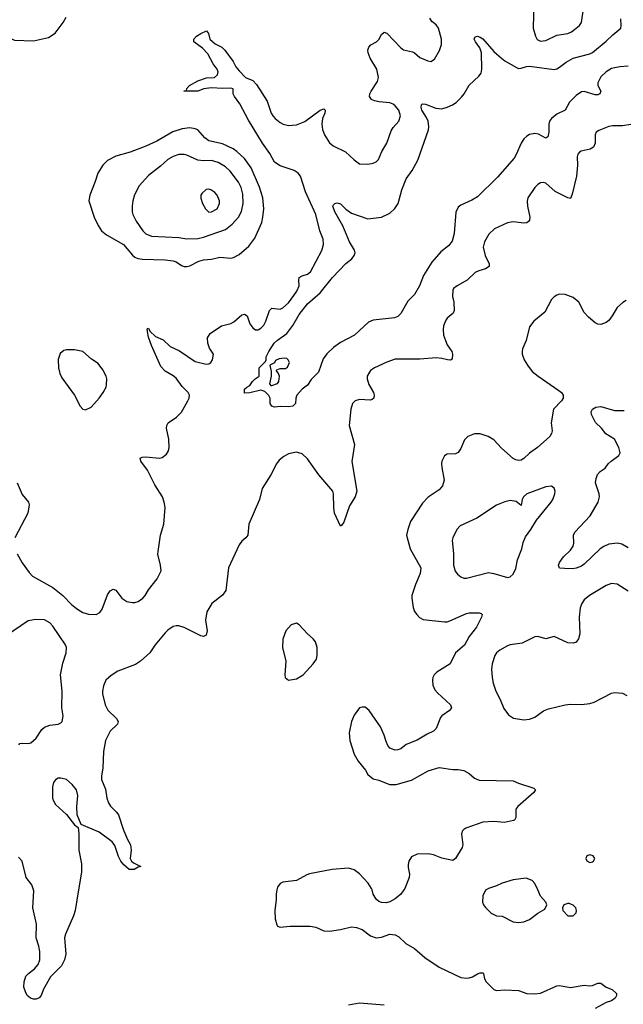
# Model space of a CAD drawing. Header units: inches. Extents: x 1834610 to 2027685, y 642842 to 774116.
# Tile 266 of 632: x 1880709 to 1885115, y 749165 to 756351. Entities that reach past the tile are written whole.
import ezdxf

# ---------------------------------------------------------------- set-up
doc = ezdxf.new("R2010")
doc.units = ezdxf.units.IN
doc.header["$MEASUREMENT"] = 0
doc.layers.add('B8784', color=7, linetype='Continuous')
doc.layers.add('B8785', color=7, linetype='Continuous')

msp = doc.modelspace()

# ---------------------------------------------------------------- linework, layer by layer
at = {"layer": 'B8784', "color": 5}
for points, elevation in [([(1881139, 750000), (1881114.4, 749850), (1881102.4, 749810), (1881042.9, 749677.1), (1881036.4, 749650), (1881046, 749530), (1881035.3, 749490), (1881013, 749447), (1880934.7, 749365.3), (1880883.5, 749276.5), (1880865.5, 749230), (1880850, 749212.3), (1880830, 749202.3), (1880810, 749202), (1880787, 749210), (1880764.2, 749230), (1880750, 749257.2), (1880739.1, 749290), (1880740.3, 749330), (1880754.5, 749370), (1880772.6, 749390), (1880816.5, 749423.5), (1880844.2, 749455.8), (1880856.3, 749490), (1880855.1, 749550), (1880849.6, 749590), (1880829.7, 749650), (1880832.5, 749750), (1880805.7, 749870), (1880812.7, 749992.7), (1880810.1, 750000)], 580), ([(1882586.3, 750000), (1882580.3, 749970), (1882582, 749930), (1882572.4, 749850), (1882574, 749790), (1882584.7, 749744.7), (1882590, 749736), (1882610, 749728), (1882684.4, 749735.6), (1882830, 749736.5), (1882870, 749727.7), (1882930, 749702.4), (1882970, 749699), (1883050, 749711.6), (1883131.7, 749731.7), (1883166.3, 749726.3), (1883210, 749710.4), (1883270, 749666), (1883310, 749650.4), (1883350, 749655.5), (1883410, 749676.4), (1883450, 749672.2), (1883477.4, 749657.4), (1883528.7, 749610), (1883590, 749571.3), (1883665.8, 749505.8), (1883770, 749436.9), (1883930, 749362), (1883970, 749355.3), (1883990, 749357.4), (1884015.2, 749364.8), (1884050, 749388), (1884070, 749395.5), (1884090, 749394), (1884094.8, 749390), (1884103, 749350), (1884114, 749330), (1884170, 749274), (1884190, 749264.9), (1884250, 749270.8), (1884350, 749266.7), (1884410, 749244.2), (1884470, 749240.5), (1884510, 749247.7), (1884630, 749299.1), (1884650, 749302), (1884730, 749288), (1884830, 749305.5), (1884870, 749300.5), (1884890, 749303), (1884930, 749320.7), (1884950, 749320.7), (1884990, 749291), (1885033.7, 749273.7), (1885064.7, 749244.7), (1885066, 749230), (1885056, 749210), (1885028.3, 749191.7), (1884990, 749178.4), (1884910, 749135.1)], 620), ([(1883512.2, 750000), (1883490.2, 749969.8), (1883450, 749936.2), (1883410, 749912), (1883386.3, 749906.3), (1883350, 749909.2), (1883330, 749916), (1883311.4, 749931.4), (1883290, 749969), (1883280.9, 750000)], 620), ([(1884114.6, 750000), (1884110, 749997.2), (1884090, 749958), (1884088.4, 749910), (1884095.5, 749890), (1884110, 749870.7), (1884150, 749830.8), (1884190, 749810.8), (1884230, 749807.7), (1884310, 749766.7), (1884350, 749762), (1884390, 749767), (1884430, 749783), (1884490, 749830.8), (1884541.2, 749858.8), (1884557.2, 749890), (1884549, 749910), (1884510, 749954), (1884490.4, 750000)], 640), ([(1883370, 749158.5), (1883190, 749174.2), (1883110, 749158.5)], 620)]:
    msp.add_lwpolyline(points, dxfattribs=dict(at, elevation=elevation))
at = {"layer": 'B8784', "color": 5, "elevation": 640}
msp.add_lwpolyline([(1884710, 749902), (1884682, 749890), (1884672, 749870), (1884674, 749850), (1884710, 749812), (1884750, 749812), (1884770, 749834), (1884774, 749850), (1884768, 749870), (1884750, 749888), (1884720.4, 749900.4)], close=True, dxfattribs=at)
at = {"layer": 'B8785', "color": 5}
for points, elevation in [([(1884462, 756482), (1884456.5, 756290), (1884473.4, 756230), (1884487.4, 756207.4), (1884510, 756194.9), (1884550, 756199), (1884630, 756238.5), (1884710, 756250.4), (1884736.6, 756263.4), (1884770.9, 756289.1), (1884796.2, 756310), (1884809.7, 756330.3), (1884823.6, 756430)], 580), ([(1880508.4, 756408.4), (1880570, 756307.7), (1880626.2, 756246.2), (1880650, 756211), (1880670, 756200.7), (1880810, 756197), (1880918, 756222), (1880968.2, 756251.8), (1881026, 756330), (1881049.2, 756370)], 620), ([(1880690, 752453.4), (1880726.8, 752386.8), (1880777.2, 752317.2), (1880803, 752290), (1880950, 752207.6), (1881023.6, 752150), (1881090, 752080.9), (1881130, 752047.9), (1881170, 752024.6), (1881210, 752012.2), (1881266, 752010), (1881294.8, 752025.2), (1881312, 752048), (1881350, 752154.8), (1881370, 752182.8), (1881390, 752194), (1881410, 752187.3), (1881454.9, 752130), (1881490, 752105.7), (1881530, 752097.4), (1881550, 752098.3), (1881574.5, 752105.5), (1881607.6, 752130), (1881625.1, 752150), (1881648.9, 752191.1), (1881713.3, 752270), (1881740.7, 752330), (1881737.6, 752370), (1881718.4, 752450), (1881719.5, 752470), (1881736.9, 752590), (1881760.5, 752670), (1881769.6, 752790), (1881764.2, 752830), (1881751.3, 752870), (1881695.5, 752955.5), (1881642.5, 753062.5), (1881593, 753130), (1881588.2, 753150), (1881601.8, 753158.2), (1881630, 753160.2), (1881730, 753150.3), (1881750, 753154.9), (1881780.8, 753179.2), (1881795, 753205), (1881800.9, 753230), (1881796.8, 753290), (1881781.5, 753370), (1881782.3, 753390), (1881793, 753410), (1881854.3, 753450), (1881890, 753487.2), (1881936.8, 753570), (1881945.3, 753590), (1881947.3, 753610), (1881938.5, 753630), (1881895, 753675), (1881850, 753734), (1881830, 753753.2), (1881770, 753785.5), (1881739.8, 753819.8), (1881670, 753973.6), (1881650, 754034), (1881639, 754090), (1881642, 754098), (1881650, 754098.8), (1881658.8, 754078.8), (1881699.6, 754039.6), (1881755.5, 754015.5), (1881806.4, 753966.4), (1881875.5, 753935.5), (1881990, 753855.8), (1882070, 753836.3), (1882090, 753838.8), (1882104, 753850), (1882116, 753870), (1882124, 753910), (1882094, 753954), (1882082, 753990), (1882080.5, 754030), (1882099.3, 754060.7), (1882182.8, 754117.2), (1882250, 754132.9), (1882273, 754147), (1882330, 754197), (1882350, 754201.3), (1882370.3, 754190), (1882390, 754130.8), (1882410, 754103), (1882430, 754088), (1882450, 754088), (1882470, 754100.5), (1882490, 754122), (1882506, 754150), (1882531.5, 754230), (1882550, 754245.7), (1882610, 754239.7), (1882630, 754247.3), (1882670, 754286), (1882710, 754337.8), (1882731.9, 754370), (1882747.8, 754410), (1882745.8, 754450), (1882749.8, 754470), (1882770, 754482.2), (1882810, 754494.2), (1882832, 754510), (1882913.6, 754666.4), (1882925.8, 754710), (1882923.5, 754750), (1882899.8, 754810), (1882869.9, 754930), (1882795.9, 755095.9), (1882758.5, 755210), (1882741.3, 755230), (1882713.6, 755250), (1882610, 755285.7), (1882570, 755312.3), (1882534.8, 755374.8), (1882482.1, 755450), (1882377.9, 755617.9), (1882316.5, 755736.5), (1882277.1, 755790), (1882268, 755810), (1882266, 755846), (1882250.8, 755850.8), (1882191.4, 755848.6), (1882106, 755854), (1882053.2, 755846.8), (1882010, 755829.9), (1881908, 755830), (1881926, 755834), (1881928, 755850), (1881948.7, 755870), (1882010, 755904.9), (1882073.6, 755926.4), (1882130, 755930.4), (1882153, 755950), (1882157.4, 755970), (1882149.7, 755990), (1882121.7, 756030), (1882082.4, 756102.4), (1882042.9, 756142.9), (1881981.2, 756190), (1881979, 756210), (1881999, 756230), (1882030, 756250.7), (1882071.3, 756270), (1882086, 756250), (1882096.3, 756210), (1882134.7, 756174.7), (1882184.9, 756150), (1882206.4, 756130), (1882266.8, 756046.8), (1882286.8, 756006.8), (1882310, 755976.9), (1882356.3, 755930), (1882410, 755906.5), (1882438.6, 755878.6), (1882515.8, 755755.8), (1882545.4, 755670), (1882556.9, 755650), (1882574, 755630), (1882610, 755601.2), (1882631.2, 755588.8), (1882670, 755578.6), (1882730, 755584.9), (1882790, 755609.1), (1882902.9, 755690), (1882930, 755700.5), (1882938.4, 755690), (1882935.6, 755670), (1882919, 755630), (1882915.6, 755590), (1882918.3, 755550), (1882933.1, 755510), (1882970, 755452.7), (1882996.3, 755430), (1883087.8, 755387.8), (1883150, 755328.5), (1883190, 755300.4), (1883250, 755296.4), (1883290, 755304.4), (1883310, 755314.9), (1883328.3, 755331.7), (1883351.5, 755390), (1883388.3, 755450), (1883419.5, 755540.5), (1883434.9, 755565.1), (1883477, 755610), (1883487.6, 755650), (1883475.8, 755690), (1883450, 755723.6), (1883435, 755735), (1883410, 755743.5), (1883331.9, 755751.9), (1883299.8, 755759.7), (1883278, 755770), (1883261.6, 755790), (1883264.7, 755810), (1883274.3, 755830), (1883320.6, 755899.4), (1883328.4, 755930), (1883314.8, 755990), (1883267.7, 756070), (1883253.7, 756110), (1883251.3, 756130), (1883257.6, 756150), (1883271.3, 756168.7), (1883314.5, 756190), (1883330, 756207.7), (1883350, 756244), (1883370, 756259.3), (1883390, 756252.2), (1883490, 756144.9), (1883510, 756130.4), (1883576.5, 756116.5), (1883590.8, 756110), (1883630, 756075.5), (1883689, 756051), (1883710, 756046.8), (1883737, 756063), (1883772.4, 756127.6), (1883787.6, 756170), (1883787.6, 756210), (1883765.1, 756290), (1883750, 756312.8), (1883718.5, 756338.5), (1883703.6, 756363.6)], 580), ([(1885150, 756011.2), (1885090, 756007.4), (1885030, 755995), (1884990, 755971.9), (1884950, 755933.8), (1884929.3, 755890), (1884930.2, 755870), (1884950.4, 755830), (1884942.8, 755810), (1884930, 755803.6), (1884910, 755803), (1884830, 755828.4), (1884810, 755824.7), (1884770, 755798.4), (1884723, 755750), (1884690, 755691), (1884630, 755662.1), (1884590.2, 755630), (1884577.1, 755610), (1884572, 755590), (1884571.8, 755530), (1884563.6, 755496.4), (1884550, 755486.6), (1884495.8, 755515.8), (1884470, 755521.4), (1884430, 755514.2), (1884410, 755501.1), (1884390, 755481.4), (1884369.6, 755450.4), (1884333.7, 755366.3), (1884318.6, 755341.4), (1884197.1, 755202.9), (1884050, 755059.5), (1884010, 755034), (1883930, 754997.6), (1883910, 754982), (1883892.5, 754947.5), (1883881.2, 754790), (1883865.1, 754734.9), (1883839.1, 754700.9), (1883782.3, 754657.7), (1883718.4, 754581.6), (1883656.6, 754483.4), (1883627.9, 754410), (1883590, 754346), (1883542.6, 754297.4), (1883491.9, 754208.1), (1883470, 754185.2), (1883445.8, 754174.2), (1883290, 754158.5), (1883255.2, 754144.8), (1883153.4, 754050), (1883050, 753996), (1883000.2, 753959.7), (1882950, 753912.3), (1882923.8, 753876.2), (1882890, 753779.3), (1882835.5, 753724.5), (1882810, 753684), (1882770, 753654), (1882731.3, 753610), (1882724.7, 753590), (1882721, 753550), (1882702, 753530), (1882670, 753525.1), (1882612.7, 753527.3), (1882570, 753522.7), (1882549.5, 753529.5), (1882538, 753550), (1882538, 753590), (1882528.4, 753608.4), (1882498, 753638), (1882470, 753648), (1882390, 753628), (1882350, 753626), (1882350, 753654), (1882366, 753670), (1882390, 753682), (1882409, 753711), (1882428.9, 753731.1), (1882458, 753750), (1882458, 753810), (1882503.1, 753856.9), (1882508.7, 753870), (1882509, 753890), (1882526.6, 753930), (1882566.9, 753990), (1882590, 754013.1), (1882659.3, 754060.7), (1882701.5, 754118.5), (1882750, 754200.3), (1882810, 754276.9), (1882901.6, 754358.4), (1882991.5, 754470), (1883090, 754571.7), (1883133.2, 754606.8), (1883151.2, 754630), (1883157.7, 754650), (1883154, 754670), (1883116.4, 754730), (1883067.3, 754847.2), (1883009.6, 754950), (1882994, 754990), (1883000.2, 754999.8), (1883009.3, 755010.7), (1883025.6, 755014.4), (1883050, 755006.8), (1883088.5, 754968.5), (1883130, 754938.8), (1883250, 754897.3), (1883350, 754910.5), (1883410, 754940.4), (1883447.6, 754972.4), (1883471.2, 755010), (1883497.3, 755110), (1883529.8, 755190), (1883574.8, 755250), (1883615, 755325), (1883693.7, 755546.3), (1883696.6, 755570), (1883691, 755611), (1883678.6, 755638.6), (1883645.3, 755690), (1883639.1, 755710), (1883642, 755730), (1883650, 755736.4), (1883670, 755735.3), (1883746.2, 755706.2), (1883790, 755700.2), (1883830, 755711.8), (1883868.2, 755730), (1883894.1, 755745.9), (1883934.7, 755785.3), (1883954, 755810), (1883990, 755873.4), (1884061.4, 755938.6), (1884077.9, 755962.1), (1884081.7, 755990), (1884080.3, 756110), (1884066.9, 756146.9), (1884035.1, 756190), (1884025.6, 756210), (1884032.7, 756227.3), (1884050, 756230.4), (1884070, 756224.4), (1884090, 756211.7), (1884170, 756120.4), (1884225.5, 756070), (1884250.4, 756050), (1884330, 756004.4), (1884350, 755996.1), (1884370, 755997.2), (1884409.3, 756010.7), (1884430, 756012.6), (1884610, 755988.1), (1884630, 755992.6), (1884650, 756004.2), (1884699.1, 756040.9), (1884749.2, 756070.8), (1884870, 756102.4), (1884890, 756112.3), (1884990, 756193.7), (1885038, 756242), (1885096.3, 756290), (1885100.5, 756310), (1885096.9, 756356.9)], 560), ([(1885170, 755587.2), (1885110, 755575.6), (1885035.8, 755575.8), (1885010, 755571), (1884936.2, 755543.8), (1884916.3, 755530), (1884908.5, 755510), (1884908.7, 755450), (1884898, 755422), (1884872.8, 755407.2), (1884807.6, 755392.4), (1884794.7, 755385.3), (1884782.4, 755370), (1884778, 755350), (1884781.1, 755290), (1884773.6, 755210), (1884741.9, 755078.1), (1884730, 755046), (1884710, 755051), (1884616.5, 755096.5), (1884550, 755157.6), (1884530, 755163.6), (1884510, 755160.7), (1884490, 755149.5), (1884470, 755127), (1884418.9, 755050), (1884414, 755026), (1884415.8, 754990), (1884433.6, 754910), (1884431.1, 754888.9), (1884422.5, 754877.5), (1884410, 754868), (1884390, 754865.4), (1884310, 754876.9), (1884270, 754868.2), (1884175.8, 754824.2), (1884134.4, 754785.6), (1884100.9, 754730), (1884092.3, 754690), (1884107.3, 754630), (1884136.9, 754570), (1884135.8, 754550), (1884110, 754532.8), (1884060.4, 754519.6), (1884033.1, 754506.9), (1883975.5, 754450), (1883902.8, 754410), (1883874.8, 754390), (1883870, 754378), (1883867.7, 754330), (1883878, 754290), (1883880.5, 754230), (1883873, 754210), (1883830, 754174), (1883820.7, 754159.3), (1883803.4, 754116.6), (1883799.3, 754090), (1883803.2, 754050), (1883816, 754010), (1883830, 753979.5), (1883862.2, 753930), (1883868.1, 753910), (1883866.7, 753873.3), (1883852.6, 753867.4), (1883831.8, 753868.2), (1883790, 753878.8), (1883750, 753882.7), (1883630, 753874.2), (1883450, 753872.6), (1883390, 753851.2), (1883298.8, 753810), (1883270.7, 753790), (1883261.7, 753778.3), (1883246, 753750), (1883244.4, 753730), (1883257.6, 753690), (1883290.4, 753630), (1883295.5, 753610), (1883293.4, 753590), (1883281.6, 753578.4), (1883266.7, 753573.3), (1883190, 753578.5), (1883157.3, 753570), (1883138.7, 753550), (1883125.2, 753510), (1883113.8, 753390), (1883152.3, 753250), (1883132.8, 753127.2), (1883168.9, 752910), (1883156.9, 752870), (1883116.4, 752803.6), (1883076, 752684), (1883059.1, 752660.9), (1883050, 752654), (1883007.1, 752750), (1883001.3, 752790), (1882998.5, 752890), (1882993.6, 752910), (1882891.6, 753030), (1882810, 753145.1), (1882770, 753182), (1882730, 753195.1), (1882670, 753181.6), (1882636.1, 753163.9), (1882603.9, 753136.1), (1882582.4, 753110), (1882543.1, 753030), (1882479, 752930), (1882460.2, 752850), (1882382, 752670), (1882375.2, 752590), (1882359.5, 752570), (1882330, 752545.3), (1882310, 752518), (1882234, 752350), (1882213.5, 752186.5), (1882188.3, 752151.8), (1882112.3, 752090), (1882074.2, 752030), (1882064.3, 751970), (1882078.2, 751890), (1882070, 751859.5), (1882050, 751849.7), (1882030, 751854), (1881910, 751916.4), (1881870, 751927.6), (1881850, 751928.6), (1881830, 751923.5), (1881790, 751895.6), (1881770, 751875.3), (1881698, 751790), (1881658.5, 751730), (1881591.1, 751668.9), (1881553.9, 751646.1), (1881424.6, 751595.4), (1881375.4, 751564.6), (1881338.5, 751530), (1881320.2, 751490), (1881314, 751450), (1881314.3, 751430), (1881333.1, 751350), (1881351.3, 751311.3), (1881416.3, 751250), (1881427.3, 751230), (1881422, 751210), (1881370, 751158), (1881334.2, 751090), (1881320.6, 751010), (1881316.5, 750890), (1881304.9, 750830), (1881306.4, 750806.4), (1881336.3, 750736.3), (1881345.8, 750670), (1881356.4, 750636.4), (1881371.9, 750611.9), (1881414, 750570), (1881430, 750547.3), (1881463.1, 750443.1), (1881492.9, 750372.9), (1881517.1, 750330), (1881522, 750290), (1881514.8, 750230), (1881526, 750210), (1881538.5, 750198.5), (1881592, 750170), (1881574, 750166), (1881544.7, 750150), (1881507.8, 750150), (1881470, 750182.6), (1881448, 750210), (1881430, 750242.9), (1881403.8, 750323.8), (1881383.5, 750350), (1881290, 750421.8), (1881158, 750478), (1881127.6, 750547.6), (1881125.4, 750610), (1881133.8, 750690), (1881123.1, 750730), (1881092.3, 750770), (1881050, 750805.1), (1881010, 750816.2), (1880990, 750814.6), (1880970, 750804.7), (1880955, 750785), (1880947.4, 750752.6), (1880949.2, 750670), (1880955.2, 750650), (1880970, 750623.1), (1881051.5, 750551.5), (1881110, 750476), (1881134.8, 750454.8), (1881139.3, 750410), (1881139.5, 750290), (1881160.3, 750190), (1881160.3, 750130), (1881139, 750000)], 580), ([(1885137.2, 754302.8), (1885111.5, 754288.5), (1885070, 754251.6), (1885034.6, 754190), (1885010, 754156.9), (1884990, 754141.3), (1884950, 754127.6), (1884930, 754129.5), (1884910, 754139.5), (1884860.8, 754180.8), (1884830, 754213.2), (1884789.3, 754290), (1884750, 754324.5), (1884690, 754345.1), (1884650, 754347), (1884630, 754340.7), (1884610, 754329.5), (1884590, 754309.4), (1884542.8, 754217.2), (1884463, 754150), (1884430.5, 754110), (1884406.7, 754010), (1884379.5, 753950), (1884375.8, 753930), (1884375.8, 753910), (1884391.8, 753870), (1884415.3, 753830), (1884450, 753784.4), (1884492.4, 753750), (1884645.1, 753645.1), (1884664.4, 753630), (1884676.4, 753610), (1884675.5, 753590), (1884663.8, 753570), (1884605.3, 753510), (1884588.8, 753410), (1884595.6, 753350), (1884591.6, 753330), (1884579.5, 753310), (1884488.8, 753230), (1884430, 753186.6), (1884390, 753147.7), (1884370, 753137.6), (1884350, 753134.2), (1884330, 753138), (1884310, 753149.7), (1884225.1, 753225.1), (1884170, 753285.1), (1884129.3, 753310), (1884070, 753329.7), (1884030, 753328), (1883980.7, 753310), (1883954.7, 753285.3), (1883930, 753221.2), (1883910, 753192), (1883890, 753182.9), (1883830, 753179.5), (1883810, 753169.3), (1883790.4, 753130), (1883788.8, 753111.2), (1883790, 753082), (1883806.5, 752990), (1883796, 752950), (1883770, 752919.7), (1883690, 752866.9), (1883650, 752822.6), (1883562.6, 752690), (1883541.5, 752630), (1883531.8, 752590), (1883560.3, 752490), (1883636.2, 752350), (1883631.1, 752310), (1883598.2, 752230), (1883572.6, 752150), (1883570.2, 752130), (1883581.4, 752061.4), (1883591.4, 752031.4), (1883606.7, 752010), (1883627.7, 751987.7), (1883654, 751974), (1883810, 751956), (1883830, 751956.9), (1883850, 751964.4), (1883970, 752018.3), (1883990, 752023.1), (1884062, 752022), (1884077.3, 752017.3), (1884084, 752010), (1884080.4, 751990), (1884042.7, 751917.3), (1883990.2, 751849.8), (1883954.7, 751785.3), (1883890.2, 751729.8), (1883851.5, 751650), (1883754.4, 751590), (1883734.4, 751570), (1883725.3, 751550), (1883722, 751530), (1883725.1, 751494.9), (1883740.4, 751460.4), (1883758, 751438), (1883853.4, 751350), (1883860.5, 751330), (1883846, 751310), (1883790, 751271.2), (1883780.4, 751259.6), (1883750, 751179), (1883730, 751159.3), (1883682.8, 751137.2), (1883610, 751092.7), (1883530, 751062), (1883490, 751028.7), (1883470, 751022), (1883450, 751019), (1883410, 751035.3), (1883395.1, 751055.1), (1883382.9, 751082.9), (1883369.5, 751130), (1883342, 751190), (1883259, 751310), (1883230, 751333.2), (1883210, 751334), (1883190, 751328.7), (1883150, 751275.3), (1883130.6, 751229.4), (1883113.7, 751146.3), (1883118, 751090), (1883150, 750991), (1883179.9, 750939.9), (1883233.7, 750873.7), (1883250, 750842), (1883290, 750811), (1883330, 750800.7), (1883408.7, 750768.7), (1883458, 750770), (1883570, 750801.6), (1883689.7, 750870.3), (1883770, 750892.4), (1883870, 750879.3), (1883910, 750879.3), (1883950, 750870.5), (1883991, 750850), (1884030, 750816), (1884062, 750802), (1884310, 750797.3), (1884350, 750779.1), (1884462, 750742), (1884474.8, 750730), (1884461, 750710), (1884344.9, 750610), (1884330.6, 750590), (1884330.5, 750529.5), (1884321, 750510), (1884314.4, 750505.6), (1884248.3, 750491.7), (1884170, 750500.4), (1884090, 750493.5), (1883964.7, 750450), (1883950, 750441.2), (1883938.8, 750430), (1883933.4, 750406.6), (1883943.8, 750330), (1883939.3, 750310), (1883890, 750229.4), (1883870, 750214.5), (1883790, 750233), (1883730, 750255.8), (1883690, 750264.2), (1883610, 750260.9), (1883570, 750241.2), (1883550.6, 750210), (1883544.9, 750184.9), (1883544.5, 750164.5), (1883554.6, 750114.6), (1883552.7, 750090), (1883519.5, 750010), (1883512.2, 750000)], 620), ([(1885150, 752496.9), (1885104, 752524), (1885071.7, 752531.7), (1885010, 752524.6), (1884972.4, 752507.6), (1884946.7, 752490), (1884830, 752376.4), (1884810, 752362.3), (1884772, 752348), (1884744.6, 752344.6), (1884684.7, 752344.7), (1884650, 752349.5), (1884641.2, 752370), (1884649.4, 752390), (1884678.4, 752430), (1884730, 752480.4), (1884748.4, 752510), (1884753.1, 752530), (1884752.4, 752590), (1884760.5, 752610), (1884873.5, 752730), (1884931.2, 752830), (1884941.3, 752870), (1884938.9, 752890), (1884911.7, 752970), (1884916.6, 753003.4), (1884927.7, 753032.3), (1884947.1, 753052.9), (1884981.7, 753078.3), (1885004.5, 753110), (1885027, 753130), (1885082.9, 753170), (1885091.6, 753190), (1885083.6, 753230), (1885049.7, 753289.7), (1884988.7, 753328.7), (1884956.3, 753370), (1884911.9, 753411.9), (1884883, 753470), (1884881.6, 753490), (1884891.2, 753508.8), (1884915.6, 753524.4), (1884950, 753527.6), (1885050, 753498.2), (1885120.9, 753499.1)], 620), ([(1880690, 752970.5), (1880725.8, 752885.8), (1880772.3, 752830), (1880777.1, 752810), (1880767.8, 752750), (1880672.2, 752570)], 580), ([(1885150, 752179.7), (1885070, 752231.6), (1885030, 752236.2), (1884990, 752221.3), (1884867.7, 752150), (1884830, 752118), (1884812.4, 752090), (1884800.5, 752059.5), (1884791.7, 751990), (1884798.4, 751870), (1884788.4, 751831.6), (1884770, 751809.4), (1884750, 751800.9), (1884710, 751804.5), (1884610, 751849.2), (1884550, 751832.7), (1884490, 751849.4), (1884470, 751847), (1884378, 751802), (1884290, 751789.6), (1884270, 751781.6), (1884214, 751750), (1884190.5, 751730), (1884178.4, 751710), (1884158.4, 751650), (1884152.7, 751610), (1884157.1, 751550), (1884164.4, 751510), (1884183.8, 751450), (1884215.5, 751390), (1884243.4, 751323.4), (1884277.5, 751277.5), (1884314.4, 751254.4), (1884390, 751242), (1884430, 751245.3), (1884470, 751261.6), (1884532.9, 751307.1), (1884570, 751321.6), (1884690, 751350.5), (1884730, 751355.5), (1884810, 751353), (1884870, 751360.5), (1884902, 751370), (1885030, 751436), (1885050, 751441), (1885110, 751436), (1885139.8, 751419.8)], 640), ([(1880702, 751058), (1880710, 751067.7), (1880727.7, 751072.3), (1880770, 751068.9), (1880790, 751074.3), (1880830, 751107.9), (1880870, 751170.4), (1880890, 751188.9), (1880930, 751201.8), (1880990, 751210.3), (1881010, 751219.3), (1881018, 751230), (1881027.3, 751270), (1881015.3, 751330), (1881017.7, 751450), (1881006.5, 751570), (1881023.9, 751656.1), (1881048.9, 751730), (1881050.7, 751770), (1881042, 751790), (1880950, 751924.7), (1880928, 751950), (1880890, 751970.6), (1880826.7, 751973.3), (1880770, 751963.1), (1880610, 751854)], 580), ([(1880810.1, 750000), (1880796.8, 750036.8), (1880755.6, 750090), (1880726.2, 750210), (1880698.9, 750238.9)], 580), ([(1883280.9, 750000), (1883278, 750010), (1883253.3, 750050), (1883190, 750117.6), (1883150, 750147.8), (1883110, 750158), (1882990, 750148.5), (1882823.4, 750116.6), (1882804, 750110), (1882730, 750067.8), (1882630, 750055.6), (1882610, 750046.6), (1882590, 750019), (1882586.3, 750000)], 620), ([(1884490.4, 750000), (1884470, 750048), (1884449.3, 750069.3), (1884405.6, 750085.6), (1884310, 750074.5), (1884231.3, 750050), (1884190, 750029.3), (1884130, 750009.3), (1884114.6, 750000)], 640)]:
    msp.add_lwpolyline(points, dxfattribs=dict(at, elevation=elevation))
for points, elevation in [([(1881950, 755561.5), (1881895.8, 755555.8), (1881827.5, 755532.5), (1881710, 755464.8), (1881630, 755428.6), (1881514.4, 755385.6), (1881410, 755356.4), (1881350, 755323.5), (1881315.3, 755290), (1881278.4, 755230), (1881260.4, 755170), (1881220.2, 755070), (1881213.4, 755030), (1881251.8, 754910), (1881281.1, 754850), (1881307, 754810), (1881342.2, 754782.2), (1881466, 754710), (1881532.8, 754632.8), (1881550, 754618.9), (1881570, 754609.1), (1881604.3, 754604.3), (1881770, 754599.7), (1881830, 754592.1), (1881850, 754584.9), (1881890, 754557.4), (1881910, 754548.9), (1881930, 754548.9), (1881950, 754553.8), (1882017.6, 754590), (1882050, 754599.8), (1882110, 754603.8), (1882170, 754617.7), (1882250, 754611.3), (1882270, 754616.2), (1882310, 754638.6), (1882380.6, 754699.4), (1882424.2, 754755.8), (1882475.7, 754870), (1882484.8, 754910), (1882490.7, 754970), (1882484.8, 755050), (1882460.2, 755130), (1882398.5, 755270), (1882350, 755337.1), (1882294.2, 755390), (1882266.2, 755410), (1882190, 755444.2), (1882088.3, 755468.3), (1882060.9, 755490), (1882010, 755548.3), (1881990, 755555.8)], 620), ([(1881910, 755368.2), (1881870, 755367.1), (1881830, 755354), (1881790.3, 755330), (1881737.8, 755282.2), (1881650, 755215.4), (1881581.8, 755138.2), (1881547, 755073), (1881535.6, 755030), (1881530.3, 754990), (1881530.3, 754950), (1881535.6, 754930), (1881559.8, 754880.2), (1881607.6, 754810), (1881630, 754789.1), (1881670, 754771.4), (1881870, 754760.8), (1881930, 754751.4), (1882010, 754755.5), (1882050, 754763.5), (1882210, 754821.2), (1882260.6, 754859.4), (1882307, 754910), (1882328.2, 754951.8), (1882339.5, 755010), (1882337.4, 755077.4), (1882326.2, 755126.2), (1882305.6, 755165.6), (1882246.1, 755246.1), (1882210, 755278.4), (1882157.6, 755310), (1882110, 755324.2), (1882050, 755320.3), (1882010, 755326.2), (1881930, 755363.5)], 640), ([(1882090, 755114.3), (1882070, 755113), (1882037.5, 755082.5), (1882030.7, 755070), (1882030.7, 755049.3), (1882042.4, 755010), (1882064.4, 754970), (1882090, 754947.6), (1882110, 754949), (1882150, 754970.7), (1882167.8, 755010), (1882166.3, 755030), (1882151.3, 755070), (1882134, 755090), (1882104, 755110)], 660), ([(1881110, 753941.6), (1881050, 753940.7), (1881030, 753936.2), (1881005.2, 753914.8), (1880988.9, 753871.1), (1880992.4, 753810), (1881000.8, 753770), (1881017.2, 753737.2), (1881108.8, 753610), (1881150.3, 753530.3), (1881170, 753507.7), (1881190, 753503), (1881230, 753524.4), (1881289.7, 753590), (1881318.3, 753630), (1881338.9, 753670), (1881343.5, 753690), (1881345.4, 753730), (1881341.1, 753750), (1881316.4, 753796.4), (1881282, 753842), (1881233.4, 753873.4), (1881169.7, 753929.7)], 620), ([(1882642, 753882), (1882602.8, 753877.2), (1882576.9, 753863.1), (1882570, 753846), (1882534, 753830), (1882544, 753784), (1882544.9, 753750), (1882532.7, 753692.7), (1882542, 753682), (1882550, 753682), (1882590, 753696), (1882599.3, 753710), (1882606, 753750), (1882595.1, 753775.1), (1882582, 753790), (1882584.7, 753795.3), (1882610, 753806.8), (1882650, 753806), (1882664, 753816), (1882678, 753850), (1882669, 753869), (1882658, 753878)], 560), ([(1884590, 752946.6), (1884550, 752942), (1884411, 752890), (1884386, 752870), (1884376, 752850), (1884370, 752806), (1884334, 752834), (1884290, 752841.2), (1884250, 752832), (1884190, 752807), (1884046.1, 752713.9), (1883923.8, 752656.2), (1883900.5, 752630), (1883870.5, 752570), (1883866.4, 752550), (1883876.2, 752456.2), (1883874.4, 752370), (1883887.1, 752327.1), (1883904.4, 752304.4), (1883930, 752284.9), (1883950, 752275.5), (1883970, 752274.9), (1884130, 752317.6), (1884170, 752310.4), (1884270, 752281), (1884290, 752284.7), (1884310, 752304.7), (1884330, 752344.7), (1884342, 752410), (1884375.1, 752490), (1884384.6, 752535.4), (1884402, 752578), (1884439.6, 752630), (1884480.4, 752699.6), (1884589.5, 752830), (1884599.6, 752850), (1884615.1, 752890), (1884617.6, 752910), (1884610, 752933.2)], 640), ([(1882730, 751948), (1882690, 751934), (1882650.7, 751890), (1882630.6, 751830), (1882628, 751770), (1882650.6, 751670), (1882644, 751570), (1882647.3, 751550), (1882670.9, 751530.9), (1882730, 751541.6), (1882777.2, 751570), (1882850, 751651), (1882874.8, 751685.2), (1882881.2, 751710), (1882881.2, 751770), (1882869, 751810), (1882852.1, 751832.1), (1882809.5, 751869.5), (1882750, 751935.3)], 620), ([(1884870, 750255.3), (1884850, 750248), (1884841, 750230), (1884850, 750212), (1884870, 750201), (1884890, 750204.7), (1884898, 750210), (1884908, 750230), (1884895.3, 750250)], 640)]:
    msp.add_lwpolyline(points, close=True, dxfattribs=dict(at, elevation=elevation))

doc.saveas('drawing.dxf')
